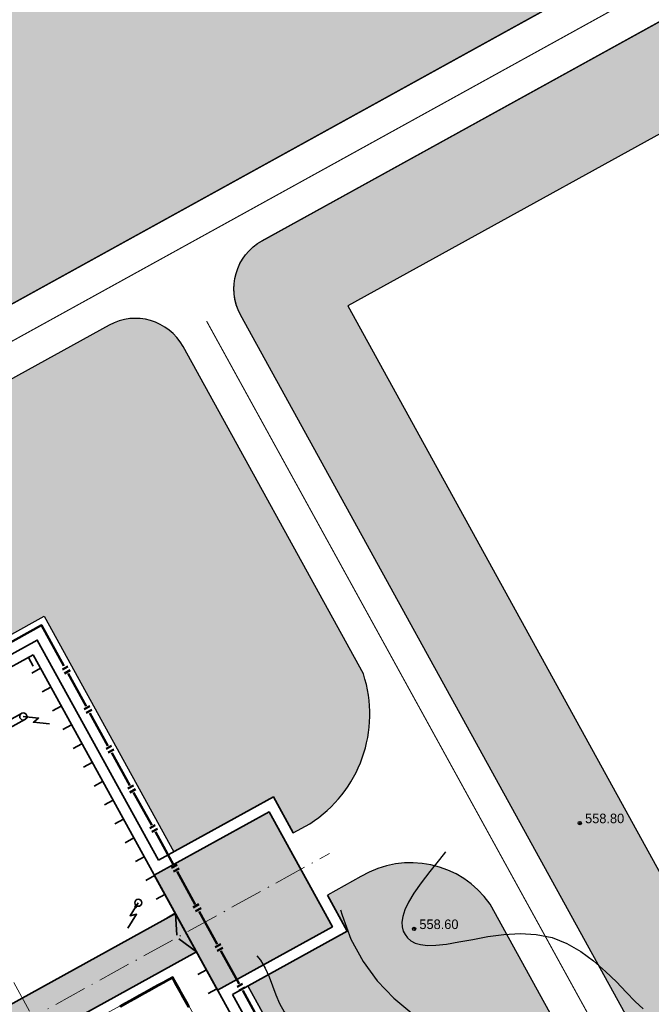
# Model space of a CAD drawing. Extents: x 883 to 364438, y -13 to 4201180.
# Tile 604 of 607: x 364166 to 364224, y 4200923 to 4201013. Entities that reach past the tile are written whole.
import ezdxf

# ---------------------------------------------------------------- set-up
doc = ezdxf.new("R2010")
doc.units = 0
doc.header["$LTSCALE"] = 0.5
doc.header["$MEASUREMENT"] = 0
doc.header["$PDMODE"] = 32
doc.header["$PDSIZE"] = 0.3
for name, pattern in [('ACAD_ISO10W100', [18, 12, -3, 0, -3]), ('CONTI', [0]), ('STRIH_1', [3, 2, -1])]:
    doc.linetypes.add(name, pattern=pattern)
for name, color, linetype in [('(004) Точки рельефа', 7, 'Continuous'), ('GORIZDEFAULT', 32, 'CONTI'), ('PI_TTDEFAULT', 5, 'CONTI'), ('РЕПЕР', 7, 'Continuous')]:
    doc.layers.add(name, color=color, linetype=linetype)
for name, color, linetype, lineweight in [('(032) Горизонтали утолщенные', 32, 'Continuous', 30), ('.', 7, 'Continuous', 15), ('оси размеры', 7, 'Continuous', 15), ('основная', 7, 'Continuous', 35), ('Основной', 7, 'Continuous', 35), ('размер', 7, 'Continuous', 15)]:
    doc.layers.add(name, color=color, linetype=linetype, lineweight=lineweight)
doc.styles.add('D-431', font='d431.ttf')

# ---------------------------------------------------------------- blocks, each defined once
blk = doc.blocks.new('gergrgrre')
at = {"layer": '(032) Горизонтали утолщенные', "color": 32}
for points in [[(360500.0221233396, 4200931.457254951, 558), (360500.15, 4200930.970001, 558), (360500.96, 4200928.779999, 558), (360502.07, 4200926.720001, 558)], [(360502.07, 4200926.720001, 558), (360503.38, 4200924.959999, 558), (360504.9, 4200923.379997, 558), (360506.54, 4200921.989998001, 558)]]:
    blk.add_polyline3d(points, dxfattribs=at)
at = {"layer": 'GORIZDEFAULT', "color": 32}
for points in [[(360509.6341651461, 4200936.755040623, 558.5), (360509.06, 4200936.059998, 558.5), (360508.18, 4200934.949997, 558.5), (360507.39, 4200933.910004, 558.5), (360506.73, 4200932.970001, 558.5), (360506.24, 4200932.150002, 558.5), (360505.9, 4200931.449997, 558.5), (360505.7, 4200930.849998, 558.5), (360505.62, 4200930.330002, 558.5), (360505.64, 4200929.889998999, 558.5), (360505.74, 4200929.510001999, 558.5), (360505.92, 4200929.18, 558.5), (360506.15, 4200928.879997, 558.5), (360506.45, 4200928.620003, 558.5), (360506.84, 4200928.410004, 558.5), (360507.34, 4200928.269997, 558.5), (360507.97, 4200928.199997, 558.5), (360508.75, 4200928.209999, 558.5), (360509.7, 4200928.309998, 558.5), (360510.83, 4200928.510001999, 558.5), (360512.11, 4200928.75, 558.5), (360513.5, 4200929, 558.5), (360514.96, 4200929.190002, 558.5), (360516.45, 4200929.269997, 558.5), (360517.93, 4200929.199997, 558.5), (360519.37, 4200928.910004, 558.5), (360520.73, 4200928.379997, 558.5), (360522, 4200927.650002, 558.5), (360523.18, 4200926.779999, 558.5), (360524.27, 4200925.82, 558.5), (360525.26, 4200924.849998, 558.5), (360526.17, 4200923.910004, 558.5), (360526.98, 4200923.07, 558.5)], [(360492.3501443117, 4200927.228756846, 557.5), (360492.68, 4200926.839996, 557.5), (360493.12, 4200926.099998, 557.5), (360493.47, 4200925.309998, 557.5), (360493.79, 4200924.489998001, 557.5), (360494.1, 4200923.669998, 557.5), (360494.44, 4200922.870003, 557.5), (360494.85, 4200922.110001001, 557.5), (360495.37, 4200921.410004, 557.5), (360496, 4200920.769997, 557.5), (360496.74, 4200920.160004, 557.5), (360497.59, 4200919.550003, 557.5), (360498.55, 4200918.93, 557.5), (360499.63, 4200918.290001, 557.5), (360500.81, 4200917.589996, 557.5), (360502.1, 4200916.82, 557.5), (360503.47, 4200916.010001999, 557.5), (360504.87, 4200915.18, 557.5), (360506.28, 4200914.360001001, 557.5), (360507.64, 4200913.559998, 557.5), (360508.93, 4200912.830002, 557.5), (360510.1, 4200912.169998, 557.5)], [(360526.98, 4200923.07, 558.5), (360527.7, 4200922.379997, 558.5)]]:
    blk.add_polyline3d(points, dxfattribs=at)
at = {"layer": 'PI_TTDEFAULT', "color": 5}
for p in [(360521.91, 4200939.379997, 558.8), (360506.74, 4200929.699997, 558.6)]:
    blk.add_point(p, dxfattribs=at)
at = {"layer": '(004) Точки рельефа', "style": 'D-431'}
for s, p in [('558.80', (360522.4, 4200939.370003)), ('558.60', (360507.23, 4200929.690002))]:
    blk.add_text(s, height=0.875, dxfattribs=at).set_placement(p)
blk = doc.blocks.new('фаафа')
at = {"layer": 'оси размеры', "ltscale": 0.1}
h = blk.add_hatch(color=256, dxfattribs=at)
h.set_gradient(color1=(225, 223, 224), color2=(225, 223, 224), one_color=1, tint=0.8799999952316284)
h.paths.add_polyline_path([(24643.84531854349, 22602.69449511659), (24655.84531854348, 22602.69449511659), (24655.84531854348, 22590.69449511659), (24643.84531854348, 22590.69449511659)])
h = blk.add_hatch(color=256, dxfattribs=at)
h.set_gradient(color1=(225, 223, 224), color2=(225, 223, 224), one_color=1, tint=0.8799999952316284)
h.paths.add_polyline_path([(24697.84531854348, 22598.69449511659), (24697.84531854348, 22594.69449511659), (24655.84531854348, 22594.69449511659), (24655.84531854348, 22598.69449511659)])
at = {"layer": 'основная', "lineweight": 35}
h = blk.add_hatch(color=256, dxfattribs=at)
h.paths.add_polyline_path([(24659.34531854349, 22621.19449511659), (24658.98579002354, 22620.94519071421), (24658.9103599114, 22621.05397048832)])
h.paths.add_polyline_path([(24659.34531854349, 22621.19449511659), (24659.06122013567, 22620.8364109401), (24658.98579002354, 22620.94519071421)])
h = blk.add_hatch(color=256, dxfattribs=at)
h.paths.add_polyline_path([(24658.34531854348, 22601.19449511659), (24658.72776670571, 22600.98201724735), (24658.79205449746, 22601.09773164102)])
h.paths.add_polyline_path([(24658.34531854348, 22601.19449511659), (24658.66347891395, 22600.86630285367), (24658.72776670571, 22600.98201724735)])
blk.add_line((24655.84531854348, 22598.39449511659), (24655.84531854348, 22594.39449511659))
blk.add_lwpolyline([(24697.84531854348, 22598.69449511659), (24697.84531854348, 22594.69449511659), (24655.84531854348, 22594.69449511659), (24655.84531854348, 22598.69449511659)], close=True)
at = {"layer": 'основная', "lineweight": 35, "ltscale": 10}
for p, q in [((24655.84531854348, 22625.69449511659), (24655.84531854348, 22573.69449511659)), ((24697.84531854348, 22625.69449511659), (24655.84531854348, 22625.69449511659)), ((24691.08159852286, 22598.69449511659), (24655.84531854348, 22598.69449511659)), ((24655.84531854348, 22598.69449511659), (24656.68997003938, 22596.8816068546)), ((24655.84531854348, 22594.69449511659), (24656.68997003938, 22596.50738337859)), ((24685.54531854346, 22594.69449511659), (24655.84531854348, 22594.69449511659))]:
    blk.add_line(p, q, dxfattribs=at)
at = {"layer": 'основная'}
for p, q in [((24656.31539228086, 22625.69449511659), (24656.31539228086, 22624.79449511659)), ((24655.84531854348, 22624.29520994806), (24656.74531854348, 22624.29520994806)), ((24655.84531854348, 22622.3273528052), (24656.74531854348, 22622.3273528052)), ((24655.84531854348, 22620.35949566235), (24656.74531854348, 22620.35949566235)), ((24655.84531854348, 22618.39163851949), (24656.74531854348, 22618.39163851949)), ((24655.84531854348, 22616.42378137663), (24656.74531854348, 22616.42378137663)), ((24655.84531854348, 22614.45592423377), (24656.74531854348, 22614.45592423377)), ((24655.84531854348, 22612.48806709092), (24656.74531854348, 22612.48806709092)), ((24655.84531854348, 22610.52020994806), (24656.74531854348, 22610.52020994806)), ((24655.84531854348, 22608.5523528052), (24656.74531854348, 22608.5523528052)), ((24655.84531854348, 22606.58449566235), (24656.74531854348, 22606.58449566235)), ((24655.84531854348, 22604.61663851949), (24656.74531854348, 22604.61663851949)), ((24655.84531854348, 22602.64878137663), (24656.74531854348, 22602.64878137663)), ((24655.84531854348, 22600.68092423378), (24656.74531854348, 22600.68092423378)), ((24655.84531854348, 22598.71306709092), (24656.74531854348, 22598.71306709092)), ((24655.84531854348, 22592.80949566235), (24656.74531854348, 22592.80949566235)), ((24655.84531854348, 22590.84163851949), (24656.74531854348, 22590.84163851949))]:
    blk.add_line(p, q, dxfattribs=at)
at = {"layer": 'основная', "lineweight": 35, "ltscale": 10}
for points in [[(24654.84531854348, 22603.69449511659), (24654.84531854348, 22626.69449511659), (24698.84531854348, 22626.69449511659), (24698.84531854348, 22603.69449511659)], [(24657.56127864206, 22619.43735448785), (24658.78446545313, 22620.28553714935), (24658.18975580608, 22620.39320436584), (24659.34531854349, 22621.19449511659)], [(24659.34531854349, 22621.51949511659), (24668.34531854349, 22621.51949511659)], [(24668.34531854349, 22620.86949511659), (24659.34531854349, 22620.86949511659)], [(24660.2945860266, 22599.62264975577), (24658.99342207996, 22600.3455413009), (24659.57454743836, 22600.5115687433), (24658.34531854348, 22601.19449511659)], [(24658.84537403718, 22593.7444951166), (24658.84537403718, 22593.6444951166), (24659.34537403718, 22593.6444951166), (24659.34537403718, 22593.7444951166), (24658.84537403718, 22593.7444951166)], [(24658.84537403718, 22593.1444951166), (24658.94537403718, 22593.1444951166), (24658.94537403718, 22593.6444951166), (24658.84537403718, 22593.6444951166), (24658.84537403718, 22593.1444951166)], [(24659.34537403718, 22593.7444951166), (24659.34537403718, 22593.6444951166), (24659.84537403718, 22593.6444951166), (24659.84537403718, 22593.7444951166), (24659.34537403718, 22593.7444951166)], [(24659.84537403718, 22593.7444951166), (24659.84537403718, 22593.6444951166), (24660.34537403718, 22593.6444951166), (24660.34537403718, 22593.7444951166), (24659.84537403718, 22593.7444951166)], [(24660.34537403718, 22593.7444951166), (24660.34537403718, 22593.6444951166), (24660.84537403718, 22593.6444951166), (24660.84537403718, 22593.7444951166), (24660.34537403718, 22593.7444951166)], [(24660.84537403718, 22593.7444951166), (24660.84537403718, 22593.6444951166), (24661.34537403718, 22593.6444951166), (24661.34537403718, 22593.7444951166), (24660.84537403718, 22593.7444951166)], [(24661.34537403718, 22593.7444951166), (24661.34537403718, 22593.6444951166), (24661.84537403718, 22593.6444951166), (24661.84537403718, 22593.7444951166), (24661.34537403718, 22593.7444951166)], [(24661.84537403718, 22593.7444951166), (24661.84537403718, 22593.6444951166), (24662.34537403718, 22593.6444951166), (24662.34537403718, 22593.7444951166), (24661.84537403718, 22593.7444951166)], [(24662.34537403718, 22593.7444951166), (24662.34537403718, 22593.6444951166), (24662.84537403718, 22593.6444951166), (24662.84537403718, 22593.7444951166), (24662.34537403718, 22593.7444951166)], [(24662.84537403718, 22593.7444951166), (24662.84537403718, 22593.6444951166), (24663.34537403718, 22593.6444951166), (24663.34537403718, 22593.7444951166), (24662.84537403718, 22593.7444951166)], [(24662.84537403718, 22593.7444951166), (24662.84537403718, 22593.6444951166), (24663.34537403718, 22593.6444951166), (24663.34537403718, 22593.7444951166), (24662.84537403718, 22593.7444951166)], [(24663.34537403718, 22593.7444951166), (24663.34537403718, 22593.6444951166), (24663.84537403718, 22593.6444951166), (24663.84537403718, 22593.7444951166), (24663.34537403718, 22593.7444951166)], [(24663.84537403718, 22593.7444951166), (24663.84537403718, 22593.6444951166), (24664.34537403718, 22593.6444951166), (24664.34537403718, 22593.7444951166), (24663.84537403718, 22593.7444951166)], [(24658.84537403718, 22592.6444951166), (24658.94537403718, 22592.6444951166), (24658.94537403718, 22593.1444951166), (24658.84537403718, 22593.1444951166), (24658.84537403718, 22592.6444951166)], [(24658.84537403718, 22592.1444951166), (24658.94537403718, 22592.1444951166), (24658.94537403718, 22592.6444951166), (24658.84537403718, 22592.6444951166), (24658.84537403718, 22592.1444951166)], [(24658.84537403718, 22591.6444951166), (24658.94537403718, 22591.6444951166), (24658.94537403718, 22592.1444951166), (24658.84537403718, 22592.1444951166), (24658.84537403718, 22591.6444951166)], [(24658.84537403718, 22591.1444951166), (24658.94537403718, 22591.1444951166), (24658.94537403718, 22591.6444951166), (24658.84537403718, 22591.6444951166), (24658.84537403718, 22591.1444951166)], [(24658.84537403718, 22590.6444951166), (24658.94537403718, 22590.6444951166), (24658.94537403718, 22591.1444951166), (24658.84537403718, 22591.1444951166), (24658.84537403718, 22590.6444951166)], [(24698.84531854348, 22589.69449511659), (24698.84531854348, 22572.69449511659), (24654.84531854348, 22572.69449511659), (24654.84531854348, 22589.69449511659)]]:
    blk.add_lwpolyline(points, dxfattribs=at)
at = {"layer": 'основная'}
for points in [[(24654.84531854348, 22603.69449511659), (24642.84531854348, 22603.69449511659), (24642.84531854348, 22599.94449511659)], [(24642.84531854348, 22593.44449511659), (24642.84531854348, 22589.69449511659), (24654.84531854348, 22589.69449511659)]]:
    blk.add_lwpolyline(points, dxfattribs=at)
blk.add_lwpolyline([(24655.84531854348, 22602.69449511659), (24643.84531854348, 22602.69449511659), (24643.84531854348, 22590.69449511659), (24655.84531854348, 22590.69449511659)], close=True, dxfattribs=at)
at = {"layer": 'основная', "lineweight": 35}
blk.add_lwpolyline([(24658.79205449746, 22601.09773164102), (24658.66347891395, 22600.86630285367)], dxfattribs=at)
at = {"layer": 'основная', "lineweight": 35, "ltscale": 10}
for centre in [(24659.34531854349, 22621.19449511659), (24658.34531933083, 22601.19449511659)]:
    blk.add_circle(centre, 0.325, dxfattribs=at)
at = {"layer": 'Основной', "lineweight": 50, "ltscale": 100}
for points in [[(24659.2682063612, 22627.69449511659), (24653.84531854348, 22627.69449511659), (24653.84531854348, 22623.45488766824)], [(24654.13814328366, 22623.22634704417), (24653.55249380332, 22623.22634704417)], [(24654.13814328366, 22622.82634704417), (24653.55249380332, 22622.82634704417)], [(24653.84531854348, 22622.66407216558), (24653.84531854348, 22619.2411843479)], [(24654.13814328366, 22619.08832744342), (24653.55249380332, 22619.08832744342)], [(24654.13814328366, 22618.68832744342), (24653.55249380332, 22618.68832744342)], [(24653.84531854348, 22618.52605256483), (24653.84531854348, 22615.10316474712)], [(24654.13814328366, 22614.95030784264), (24653.55249380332, 22614.95030784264)], [(24654.13814328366, 22614.55030784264), (24653.55249380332, 22614.55030784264)], [(24653.84531854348, 22614.37854175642), (24653.84531854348, 22610.95565393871)], [(24654.13814328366, 22610.80279703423), (24653.55249380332, 22610.80279703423)], [(24654.13814328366, 22610.40279703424), (24653.55249380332, 22610.40279703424)], [(24653.84531854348, 22610.24052215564), (24653.84531854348, 22606.81763433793)], [(24654.13814328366, 22606.66477743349), (24653.55249380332, 22606.66477743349)], [(24654.13814328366, 22606.26477743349), (24653.55249380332, 22606.26477743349)], [(24653.84531854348, 22606.1025025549), (24653.84531854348, 22602.67961473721)], [(24654.13814328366, 22602.52675783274), (24653.55249380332, 22602.52675783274)], [(24654.13814328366, 22602.12675783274), (24653.55249380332, 22602.12675783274)], [(24653.84531854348, 22601.96448295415), (24653.84531854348, 22598.54159513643)], [(24654.13814328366, 22598.38873823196), (24653.55249380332, 22598.38873823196)], [(24654.13814328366, 22597.98873823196), (24653.55249380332, 22597.98873823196)], [(24653.84531854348, 22597.81697214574), (24653.84531854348, 22594.39408432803)], [(24654.13814328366, 22594.24122742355), (24653.55249380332, 22594.24122742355)], [(24654.13814328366, 22593.84122742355), (24653.55249380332, 22593.84122742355)], [(24653.84531854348, 22593.67895254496), (24653.84531854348, 22590.25606472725)], [(24654.13814328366, 22590.1032078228), (24653.55249380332, 22590.1032078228)], [(24654.13814328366, 22589.7032078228), (24653.55249380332, 22589.7032078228)], [(24653.84531854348, 22589.54093294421), (24653.84531854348, 22586.11804512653)]]:
    blk.add_lwpolyline(points, dxfattribs=at)
at = {"layer": 'размер', "linetype": 'ACAD_ISO10W100', "ltscale": 0.5}
for p, q in [((24671.84531854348, 22637.10828662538), (24671.84531854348, 22567.40939151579)), ((24710.84531854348, 22596.69449511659), (24640.84531854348, 22596.69449511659))]:
    blk.add_line(p, q, dxfattribs=at)
at = {"layer": 'размер'}
blk.add_lwpolyline([(24668.84537403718, 22593.7444951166), (24668.84537403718, 22585.5444951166), (24658.8452630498, 22585.5444951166), (24658.8452630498, 22593.7444951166)], close=True, dxfattribs=at)

msp = doc.modelspace()

# ---------------------------------------------------------------- hatches: boundary and pattern name
at = {"layer": '.', "linetype": 'Continuous', "lineweight": 30, "true_color": 0xafd9aa}
h = msp.add_hatch(color=9, dxfattribs=at)
h.dxf.hatch_style = 1
edge = h.paths.add_edge_path()
edge.add_line((364001.3085602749, 4200879.245021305), (363996.9648302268, 4200887.127407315))
edge.add_line((363996.9648302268, 4200887.127407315), (364078.9545721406, 4200932.309323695))
edge.add_arc((364081.3677555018, 4200927.930220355), 4.999999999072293, 28.857749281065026, 118.85774930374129, ccw=False)
edge.add_line((364085.746858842, 4200930.343403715), (364234.0369763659, 4200661.247503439))
edge.add_arc((364229.6578730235, 4200658.834320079), 5.00000000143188, -61.14225069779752, 28.857749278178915, ccw=False)
edge.add_line((364232.0710563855, 4200654.455216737), (364150.0813144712, 4200609.273300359))
edge.add_line((364150.0813144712, 4200609.273300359), (364145.7375844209, 4200617.155686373))
edge.add_line((364145.7375844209, 4200617.155686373), (364224.2240436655, 4200660.407056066))
edge.add_line((364224.2240436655, 4200660.407056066), (364079.7950195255, 4200922.496391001))
edge.add_line((364079.7950195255, 4200922.496391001), (364001.3085602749, 4200879.245021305))
edge = h.paths.add_edge_path()
edge.add_line((364419.985425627, 4200768.284873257), (364424.3291556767, 4200760.402487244))
edge.add_line((364424.3291556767, 4200760.402487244), (364341.5486397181, 4200714.784800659))
edge.add_arc((364339.1354563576, 4200719.163904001), 5.00000000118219, 208.8577492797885, 298.85774928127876, ccw=False)
edge.add_line((364334.7563530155, 4200716.750720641), (364186.4662356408, 4200985.846620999))
edge.add_arc((364190.8453389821, 4200988.259804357), 4.9999999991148, 118.8577492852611, 208.8577492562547, ccw=False)
edge.add_line((364188.4321556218, 4200992.638907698), (364271.2126714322, 4201038.256594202))
edge.add_line((364271.2126714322, 4201038.256594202), (364275.5564014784, 4201030.374208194))
edge.add_line((364275.5564014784, 4201030.374208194), (364196.2791683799, 4200986.6870684))
edge.add_line((364196.2791683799, 4200986.6870684), (364340.70819253, 4200724.597733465))
edge.add_line((364340.70819253, 4200724.597733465), (364419.985425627, 4200768.284873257))
h.paths.add_polyline_path([(363970.6611315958, 4200934.859633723), (363967.7653115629, 4200940.114557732), (364242.0131527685, 4201091.243744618), (364244.9089728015, 4201085.98882061)])
h.paths.add_polyline_path([(363994.0690101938, 4200892.382331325), (363976.4527716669, 4200924.349785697), (364250.7006128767, 4201075.478972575), (364268.3168513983, 4201043.51151821)])
edge = h.paths.add_edge_path()
edge.add_line((364331.2717766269, 4200691.994757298), (364367.4340983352, 4200626.372498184))
edge.add_line((364367.4340983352, 4200626.372498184), (364375.3164843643, 4200630.716228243))
edge.add_line((364375.3164843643, 4200630.716228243), (364337.2236159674, 4200699.841770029))
edge.add_arc((364332.8445126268, 4200697.428586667), 5.000000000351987, 28.85774929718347, 118.8577492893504)
edge.add_line((364330.431329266, 4200701.807690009), (364152.977134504, 4200604.01837635))
edge.add_line((364152.977134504, 4200604.01837635), (364157.3208645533, 4200596.135990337))
edge.add_line((364157.3208645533, 4200596.135990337), (364331.2717766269, 4200691.994757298))
edge = h.paths.add_edge_path()
edge.add_line((364431.568705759, 4200747.265177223), (364427.22497571, 4200755.147563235))
edge.add_line((364427.22497571, 4200755.147563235), (364344.4444597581, 4200709.529876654))
edge.add_arc((364346.8576431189, 4200705.150773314), 4.999999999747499, 118.8577492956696, 208.8577492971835)
edge.add_line((364342.4785397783, 4200702.737589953), (364380.5714081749, 4200633.612048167))
edge.add_line((364380.5714081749, 4200633.612048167), (364388.453794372, 4200637.955778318))
edge.add_line((364388.453794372, 4200637.955778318), (364352.2914726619, 4200703.578037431))
edge.add_line((364352.2914726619, 4200703.578037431), (364431.568705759, 4200747.265177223))
edge = h.paths.add_edge_path(flags=17)
edge.add_arc((364176.8322083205, 4200980.537617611), 4.999999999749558, 28.85774928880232, 118.8577492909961)
edge.add_line((364174.4190249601, 4200984.916720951), (364092.9677028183, 4200940.031510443))
edge.add_arc((364095.3808861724, 4200935.652407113), 4.999999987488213, 118.8577492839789, 208.8577492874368)
edge.add_line((364091.0017828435, 4200933.23922376), (364107.4925845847, 4200903.314052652))
edge.add_line((364107.4925845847, 4200903.314052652), (364107.4925849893, 4200903.314051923))
edge.add_arc((364116.6386770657, 4200910.87315022), 11.86553695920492, 219.5731851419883, 295.2169855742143)
edge.add_line((364121.6939595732, 4200900.138389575), (364131.7186839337, 4200905.662693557))
edge.add_line((364131.7186839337, 4200905.662693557), (364129.9087964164, 4200908.947021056))
edge.add_line((364129.9087964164, 4200908.947021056), (364139.0173313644, 4200913.966442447))
edge.add_line((364139.0173313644, 4200913.966442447), (364127.1444692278, 4200935.511630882))
edge.add_line((364127.1444692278, 4200935.511630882), (364140.7054014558, 4200942.984625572))
edge.add_line((364140.7054014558, 4200942.984625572), (364135.3436397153, 4200952.772168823))
edge.add_line((364135.3436397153, 4200952.772168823), (364156.6515753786, 4200964.444972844))
edge.add_line((364156.6515753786, 4200964.444972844), (364161.9841699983, 4200954.710672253))
edge.add_line((364161.9841699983, 4200954.710672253), (364168.4832047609, 4200958.29208181))
edge.add_line((364168.4832047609, 4200958.29208181), (364180.3560668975, 4200936.746893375))
edge.add_line((364180.3560668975, 4200936.746893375), (364189.4646018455, 4200941.766314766))
edge.add_line((364189.4646018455, 4200941.766314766), (364191.2744893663, 4200938.481987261))
edge.add_line((364191.2744893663, 4200938.481987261), (364192.8015483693, 4200939.323500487))
edge.add_arc((364186.4264597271, 4200949.330958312), 11.86553695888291, 302.4985130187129, 378.1423133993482)
edge.add_line((364197.7021138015, 4200953.02562914), (364181.211311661, 4200982.950800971))
edge = h.paths.add_edge_path()
edge.add_line((364166.3250595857, 4200859.589050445), (364222.0045545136, 4200890.277434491))
edge.add_line((364222.0045545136, 4200890.277434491), (364223.0556727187, 4200890.856770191))
edge.add_line((364223.0556727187, 4200890.856770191), (364248.8078459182, 4200844.114895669))
edge.add_line((364248.8078459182, 4200844.114895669), (364250.8041858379, 4200845.214515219))
edge.add_line((364250.8041858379, 4200845.214515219), (364242.0137884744, 4200861.166083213))
edge.add_line((364242.0137884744, 4200861.166083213), (364246.8533151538, 4200863.832991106))
edge.add_line((364246.8533151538, 4200863.832991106), (364209.3005320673, 4200931.978462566))
edge.add_arc((364202.0574830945, 4200926.931283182), 8.828124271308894, 34.86997048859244, 121.2213513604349)
edge.add_line((364197.481462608, 4200934.480840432), (364194.4116277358, 4200932.789152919))
edge.add_line((364194.4116277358, 4200932.789152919), (364196.2215152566, 4200929.504825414))
edge.add_line((364196.2215152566, 4200929.504825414), (364187.1129803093, 4200924.485404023))
edge.add_line((364187.1129803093, 4200924.485404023), (364196.0900224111, 4200908.195139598))
edge.add_line((364196.0900224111, 4200908.195139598), (364154.7512868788, 4200885.414688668))
edge.add_line((364154.7512868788, 4200885.414688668), (364145.7742447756, 4200901.704953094))
edge.add_line((364145.7742447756, 4200901.704953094), (364136.6657098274, 4200896.685531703))
edge.add_line((364136.6657098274, 4200896.685531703), (364134.8558223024, 4200899.969859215))
edge.add_line((364134.8558223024, 4200899.969859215), (364123.2883220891, 4200893.595380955))
edge.add_arc((364127.2266047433, 4200885.694386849), 8.828124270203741, 116.4941470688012, 202.8455280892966)
edge.add_line((364119.0910032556, 4200882.266885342), (364239.2919003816, 4200664.143323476))
edge.add_arc((364243.6710037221, 4200666.556506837), 4.999999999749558, 208.8577492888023, 298.8577492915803)
edge.add_line((364246.0841870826, 4200662.177403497), (364327.5355092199, 4200707.062613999))
edge.add_arc((364325.122325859, 4200711.441717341), 5.000000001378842, 298.857749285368, 388.8577492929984)
edge.add_line((364329.5014292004, 4200713.854900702), (364259.9957858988, 4200839.983896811))
edge.add_arc((364257.3683238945, 4200838.535986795), 2.999999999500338, 28.85774927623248, 118.8577493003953)
edge.add_line((364255.9204138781, 4200841.163448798), (364251.7164746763, 4200838.846792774))
edge.add_line((364251.7164746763, 4200838.846792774), (364262.5673176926, 4200819.15621987))
edge.add_line((364262.5673176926, 4200819.15621987), (364261.5078938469, 4200818.592369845))
edge.add_line((364261.5078938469, 4200818.592369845), (364306.2953288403, 4200737.318476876))
edge.add_line((364306.2953288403, 4200737.318476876), (364319.6884964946, 4200713.014453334))
edge.add_line((364319.6884964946, 4200713.014453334), (364245.2437397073, 4200671.990336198))
edge.add_line((364245.2437397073, 4200671.990336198), (364187.4491849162, 4200776.867707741))
edge.add_line((364187.4491849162, 4200776.867707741), (364206.2173258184, 4200787.210228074))
edge.add_line((364206.2173258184, 4200787.210228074), (364166.3250595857, 4200859.589050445))

# ---------------------------------------------------------------- linework, layer by layer
at = {"color": 5, "linetype": 'Continuous', "lineweight": 30}
msp.add_lwpolyline([(363994.0690101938, 4200892.382331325), (363976.4527716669, 4200924.349785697), (364250.7006128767, 4201075.478972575), (364268.3168513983, 4201043.51151821)], close=True, dxfattribs=at)
at = {"ltscale": 0.1490711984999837, "const_width": 0.1}
for points in [[(363994.0690101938, 4200892.382331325), (364268.3168513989, 4201043.51151821)], [(364196.2791683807, 4200986.687068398), (364340.70819253, 4200724.597733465)]]:
    msp.add_lwpolyline(points, dxfattribs=at)
at = {"color": 5, "linetype": 'Continuous', "lineweight": 30}
for points in [[(364188.4321556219, 4200992.638907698), (364271.2126714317, 4201038.256594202), (364268.3168513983, 4201043.51151821), (363994.0690101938, 4200892.382331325), (363996.9648302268, 4200887.127407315), (364078.9545721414, 4200932.309323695, -0.4142135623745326), (364085.7468588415, 4200930.343403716), (364234.0369763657, 4200661.247503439, -0.4142135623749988), (364232.0710563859, 4200654.455216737), (364150.0813144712, 4200609.273300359), (364152.977134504, 4200604.01837635), (364330.431329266, 4200701.807690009, -0.414213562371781), (364337.2236159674, 4200699.841770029), (364375.3164843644, 4200630.716228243), (364380.571408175, 4200633.612048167), (364342.4785397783, 4200702.737589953, -0.414213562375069), (364344.4444597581, 4200709.529876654), (364427.2249757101, 4200755.147563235), (364424.3291556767, 4200760.402487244), (364341.5486397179, 4200714.784800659, -0.4142135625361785), (364334.7563530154, 4200716.750720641), (364186.4662356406, 4200985.846620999, -0.4142135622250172)], [(364419.985425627, 4200768.284873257), (364424.3291556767, 4200760.402487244), (364341.5486397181, 4200714.784800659, -0.4142135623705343), (364334.7563530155, 4200716.750720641), (364186.4662356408, 4200985.846620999, -0.4142135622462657), (364188.4321556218, 4200992.638907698), (364271.2126714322, 4201038.256594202), (364275.5564014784, 4201030.374208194), (364196.2791683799, 4200986.6870684), (364340.70819253, 4200724.597733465)], [(364181.211311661, 4200982.950800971, 0.4142135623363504), (364174.4190249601, 4200984.916720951), (364092.9677028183, 4200940.031510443, 0.4142135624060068), (364091.0017828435, 4200933.23922376), (364107.4925845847, 4200903.314052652), (364107.4925849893, 4200903.314051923, 0.3425900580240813), (364121.6939595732, 4200900.138389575), (364131.7186839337, 4200905.662693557), (364129.9087964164, 4200908.947021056), (364139.0173313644, 4200913.966442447), (364127.1444692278, 4200935.511630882), (364140.7054014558, 4200942.984625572), (364135.3436397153, 4200952.772168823), (364156.6515753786, 4200964.444972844), (364161.9841699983, 4200954.710672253), (364168.4832047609, 4200958.29208181), (364180.3560668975, 4200936.746893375), (364189.4646018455, 4200941.766314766), (364191.2744893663, 4200938.481987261), (364192.8015483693, 4200939.323500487, 0.3425900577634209), (364197.7021138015, 4200953.02562914)]]:
    msp.add_lwpolyline(points, format="xyb", close=True, dxfattribs=at)
at = {"color": 7, "linetype": 'STRIH_1', "ltscale": 2, "true_color": 0xffffff, "const_width": 0.1}
for points in [[(363995.5169202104, 4200889.75486932), (364269.7647614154, 4201040.884056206)], [(364183.3458010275, 4200985.293287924), (364331.9344130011, 4200715.655722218)]]:
    msp.add_lwpolyline(points, dxfattribs=at)
at = {"ltscale": 0.1490711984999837, "const_width": 0.1}
for points in [[(364271.2126714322, 4201038.256594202), (364188.4321556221, 4200992.638907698, 0.414213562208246), (364186.4662356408, 4200985.846620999), (364191.2357918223, 4200977.191506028)], [(364424.3291556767, 4200760.402487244), (364341.5486397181, 4200714.784800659, -0.414213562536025), (364334.7563530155, 4200716.750720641), (364188.3967821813, 4200982.343338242)]]:
    msp.add_lwpolyline(points, format="xyb", dxfattribs=at)
at = {"color": 5, "linetype": 'Continuous', "lineweight": 30}
msp.add_lwpolyline([(364246.8533151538, 4200863.832991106), (364209.3005320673, 4200931.978462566, 0.3956826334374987), (364197.481462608, 4200934.480840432), (364194.4116277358, 4200932.789152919), (364196.2215152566, 4200929.504825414), (364187.1129803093, 4200924.485404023), (364196.0900224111, 4200908.195139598)], format="xyb", dxfattribs=at)
msp.add_lwpolyline([(364145.7700397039, 4200901.712583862), (364154.7512868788, 4200885.414688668), (364196.0900224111, 4200908.195139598), (364187.1129803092, 4200924.485404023)], dxfattribs=at)

# ---------------------------------------------------------------- block references
at = {"linetype": 'Continuous'}
msp.add_blockref('gergrgrre', (3695.598960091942, 0), dxfattribs=at)
at = {"layer": 'РЕПЕР', "lineweight": 25, "xscale": -1, "rotation": 28.85774929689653}
msp.add_blockref('фаафа', (396681.5497430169, 4193038.524359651), dxfattribs=at)

doc.saveas('drawing.dxf')
